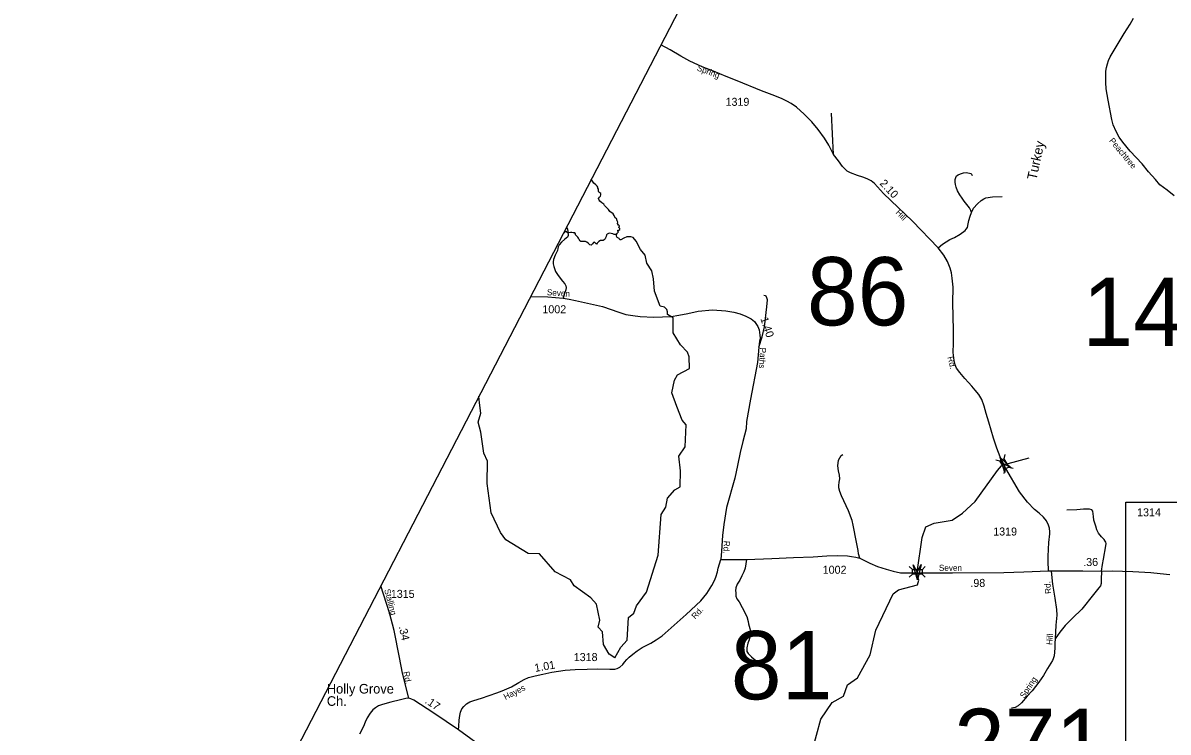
# Model space of a CAD drawing. Extents: x 2220236 to 2384410, y 720751 to 894131.
# Drawn here: x 2239554 to 2257447, y 801219 to 812295 of the extents above; entities that cross this region are included whole.
import ezdxf

# ---------------------------------------------------------------- set-up
doc = ezdxf.new("R2010")
doc.units = 0
doc.layers.add('Default', color=7, linetype='Continuous')

msp = doc.modelspace()

# ---------------------------------------------------------------- linework, layer by layer
at = {"layer": 'Default'}
for p, q in [((2252222, 810239), (2252189, 810884)), ((2254898, 805556), (2254881, 805489)), ((2254754, 805470), (2254820, 805453)), ((2254958, 805359), (2255025, 805342)), ((2254899, 805323), (2254882, 805257)), ((2253403, 803804), (2253452, 803756)), ((2253603, 803755), (2253652, 803804)), ((2253403, 803636), (2253452, 803685)), ((2253603, 803686), (2253652, 803637))]:
    msp.add_line(p, q, dxfattribs=at)
for points in [[(2293118, 894131), (2291904, 891776), (2258822, 829665), (2255410, 823324), (2242089, 797599), (2231460, 775981), (2225011, 762953), (2220576, 753519)], [(2257542, 809596), (2257431, 809682), (2257319, 809767), (2257249, 809850), (2257140, 809971), (2257041, 810093), (2256857, 810291), (2256739, 810433), (2256684, 810509), (2256636, 810598), (2256591, 810704), (2256566, 810786), (2256510, 811086), (2256479, 811267), (2256473, 811364), (2256473, 811433), (2256475, 811507), (2256477, 811542), (2256483, 811596), (2256498, 811655), (2256518, 811706), (2256540, 811767), (2256760, 812130), (2256853, 812274), (2256906, 812367)], [(2254914, 805335), (2254879, 805396), (2254822, 805518), (2254772, 805655), (2254718, 805808), (2254645, 806058), (2254604, 806195), (2254575, 806309), (2254535, 806412), (2254488, 806491), (2254432, 806561), (2254382, 806623), (2254331, 806679), (2254272, 806743), (2254195, 806834), (2254143, 806903), (2254119, 806954), (2254106, 807021), (2254090, 807147), (2254094, 807293), (2254092, 807496), (2254087, 807709), (2254086, 807925), (2254091, 808167), (2254074, 808308), (2254064, 808390), (2254043, 808467), (2254001, 808570), (2253944, 808668), (2253857, 808784), (2253456, 809196), (2253231, 809413), (2253002, 809630), (2252859, 809787), (2252807, 809831), (2252745, 809860), (2252679, 809885), (2252596, 809914), (2252487, 809953), (2252435, 809980), (2252358, 810052), (2252298, 810139), (2252222, 810239), (2252147, 810384), (2252079, 810495), (2251980, 810632), (2251881, 810750), (2251761, 810872), (2251641, 810978), (2251558, 811038), (2251492, 811071), (2251405, 811114), (2251260, 811172), (2251097, 811234), (2250712, 811391), (2250542, 811456), (2250342, 811541), (2250168, 811607), (2249976, 811700), (2249834, 811776), (2249666, 811874), (2249523, 811954)], [(2248838, 808945), (2248827, 808966), (2248827, 808966), (2248827, 808992), (2248837, 809006), (2248847, 809016), (2248847, 809016), (2248860, 809031), (2248849, 809046), (2248848, 809059), (2248848, 809059), (2248867, 809058), (2248867, 809058), (2248882, 809067), (2248879, 809083), (2248867, 809099), (2248867, 809099), (2248875, 809126), (2248858, 809138), (2248858, 809138), (2248844, 809160), (2248844, 809160), (2248852, 809185), (2248842, 809203), (2248842, 809203), (2248827, 809238), (2248809, 809252), (2248793, 809289), (2248776, 809313), (2248727, 809351), (2248706, 809383), (2248687, 809397), (2248666, 809417), (2248644, 809445), (2248632, 809465), (2248616, 809476), (2248600, 809486), (2248570, 809511), (2248558, 809525), (2248547, 809552), (2248563, 809571), (2248578, 809590), (2248586, 809610), (2248583, 809631), (2248568, 809641), (2248552, 809649), (2248547, 809663), (2248550, 809681), (2248546, 809696), (2248535, 809713), (2248537, 809728), (2248528, 809746), (2248504, 809768), (2248476, 809794), (2248435, 809853)], [(2254374, 809332), (2254364, 809364), (2254342, 809408), (2254263, 809509), (2254232, 809559), (2254192, 809612), (2254159, 809674), (2254137, 809728), (2254127, 809770), (2254120, 809807), (2254122, 809849), (2254132, 809879), (2254143, 809904), (2254165, 809924), (2254203, 809940), (2254251, 809952), (2254297, 809957), (2254363, 809943), (2254379, 809926), (2254385, 809912)], [(2254374, 809332), (2254407, 809400), (2254469, 809471), (2254529, 809520), (2254568, 809547), (2254599, 809564), (2254703, 809578), (2254856, 809583)], [(2253857, 808784), (2253921, 808837), (2254039, 808910), (2254111, 808943), (2254200, 808995), (2254277, 809051), (2254293, 809071), (2254312, 809100), (2254324, 809156), (2254335, 809210), (2254357, 809276), (2254374, 809332)], [(2248050, 809110), (2248064, 809074), (2248069, 809038), (2248073, 808976), (2248062, 808950), (2248024, 808919), (2247972, 808870), (2247933, 808827), (2247917, 808799), (2247913, 808770), (2247905, 808741), (2247871, 808667), (2247845, 808600), (2247841, 808566), (2247841, 808530), (2247851, 808489), (2247876, 808414), (2247917, 808348), (2247987, 808262), (2248023, 808218), (2248036, 808190), (2248041, 808161), (2248036, 808126), (2248016, 808071), (2248005, 808032), (2247998, 807997)], [(2248827, 808992), (2248795, 808988), (2248772, 809000), (2248748, 809006), (2248719, 809009), (2248703, 809005), (2248681, 808995), (2248672, 808983), (2248668, 808958), (2248655, 808939), (2248650, 808924), (2248637, 808908), (2248637, 808908), (2248619, 808894), (2248597, 808894), (2248580, 808894), (2248580, 808894), (2248553, 808881), (2248528, 808856), (2248518, 808839), (2248518, 808839), (2248518, 808839), (2248499, 808856), (2248499, 808856), (2248484, 808872), (2248469, 808867), (2248469, 808867), (2248455, 808847), (2248455, 808847), (2248435, 808826), (2248435, 808826), (2248413, 808830), (2248391, 808848), (2248365, 808870), (2248345, 808881), (2248324, 808881), (2248295, 808880), (2248272, 808882), (2248262, 808892), (2248247, 808911), (2248234, 808932), (2248224, 808949), (2248205, 808968), (2248190, 808985), (2248186, 809001), (2248177, 809017), (2248153, 809017), (2248129, 809023), (2248108, 809022), (2248085, 809017), (2248060, 809016), (2248060, 809016), (2248046, 809036), (2248025, 809033), (2247994, 809002)], [(2248804, 802379), (2248895, 802544), (2248994, 802654), (2249015, 803011), (2249098, 803078), (2249139, 803189), (2249296, 803405), (2249482, 803982), (2249527, 804617), (2249601, 804734), (2249625, 804874), (2249741, 805000), (2249824, 805051), (2249830, 805300), (2249803, 805527), (2249902, 805676), (2249916, 806020), (2249857, 806093), (2249772, 806302), (2249695, 806516), (2249735, 806716), (2249784, 806800), (2249967, 806895), (2249965, 807078), (2249940, 807151), (2249831, 807268), (2249713, 807457), (2249712, 807690), (2249627, 807741), (2249625, 807783), (2249618, 807821), (2249579, 807854), (2249509, 807872), (2249424, 808106), (2249406, 808297), (2249380, 808422), (2249304, 808545), (2249278, 808670), (2249202, 808754), (2249134, 808886), (2249089, 808942), (2249052, 808955), (2248991, 808955), (2248941, 808935), (2248899, 808906), (2248882, 808909), (2248873, 808926), (2248838, 808945)], [(2247486, 808021), (2247756, 808015), (2247998, 807997), (2248092, 807982), (2248186, 807961), (2248609, 807864), (2248868, 807777), (2248975, 807742), (2249083, 807725), (2249197, 807709), (2249411, 807698), (2249681, 807709), (2249803, 807729), (2249946, 807757), (2250105, 807794), (2250329, 807813), (2250539, 807799), (2250661, 807776), (2250763, 807752), (2250852, 807715), (2250932, 807673), (2250983, 807631), (2251039, 807556), (2251058, 807500), (2251063, 807458), (2251067, 807420), (2251072, 807369), (2251063, 807322), (2251052, 807233), (2251043, 807109), (2251032, 806993), (2250925, 806420), (2250862, 806072), (2250857, 805957), (2250801, 805756), (2250763, 805583), (2250717, 805382), (2250679, 805185), (2250549, 804725), (2250508, 804462), (2250485, 804290), (2250471, 804047), (2250461, 803914)], [(2251052, 807233), (2251106, 807393), (2251139, 807549), (2251178, 807861), (2251187, 807969), (2251179, 807999), (2251169, 808025), (2251155, 808031), (2251129, 808035)], [(2248804, 802379), (2248712, 802437), (2248628, 802586), (2248609, 802783), (2248542, 802860), (2248566, 802968), (2248514, 803218), (2248430, 803315), (2248170, 803504), (2248111, 803597), (2247869, 803720), (2247625, 804001), (2247450, 804007), (2247098, 804221), (2247014, 804338), (2246870, 804643), (2246808, 805103), (2246813, 805451), (2246754, 805577), (2246710, 805902), (2246667, 806057), (2246707, 806201), (2246689, 806359), (2246680, 806465)], [(2252632, 803935), (2252612, 804005), (2252606, 804055), (2252579, 804183), (2252528, 804450), (2252510, 804526), (2252452, 804677), (2252346, 804908), (2252320, 804976), (2252303, 805032), (2252301, 805072), (2252306, 805122), (2252316, 805176), (2252311, 805234), (2252299, 805301), (2252288, 805375), (2252297, 805465), (2252339, 805538), (2252365, 805554)], [(2254781, 805304), (2254844, 805377), (2254889, 805405), (2254946, 805412), (2255276, 805502)], [(2251743, 799520), (2251692, 799626), (2251690, 799902), (2251817, 800670), (2252019, 801420), (2252200, 801679), (2252374, 801780), (2252439, 801956), (2252597, 802068), (2252794, 802428), (2252882, 802810), (2253152, 803378), (2253235, 803439), (2253532, 803521), (2253551, 803592), (2253526, 803671), (2253528, 803719), (2253604, 804258), (2253660, 804424), (2253793, 804483), (2254076, 804527), (2254234, 804638), (2254432, 804821), (2254781, 805304)], [(2255579, 803736), (2255574, 803891), (2255574, 803962), (2255580, 804078), (2255582, 804179), (2255601, 804315), (2255600, 804349), (2255594, 804402), (2255580, 804450), (2255547, 804516), (2255499, 804574), (2255433, 804636), (2255359, 804696), (2255249, 804810), (2255125, 804970), (2254914, 805335)], [(2256409, 803733), (2256423, 803834), (2256440, 803918), (2256474, 804129), (2256478, 804163), (2256476, 804187), (2256466, 804203), (2256448, 804225), (2256407, 804267), (2256359, 804326), (2256336, 804378), (2256318, 804434), (2256289, 804527), (2256281, 804587), (2256273, 804667), (2256256, 804688), (2256219, 804701), (2256124, 804703), (2256022, 804690), (2255867, 804684)], [(2256785, 804809), (2269208, 804809), (2269208, 792905), (2256785, 792905), (2256785, 804809)], [(2250461, 803914), (2250861, 803913), (2251258, 803929), (2251592, 803947), (2251904, 803958), (2252114, 803970), (2252283, 803978), (2252438, 803974), (2252502, 803962), (2252566, 803952), (2252632, 803935), (2252789, 803857), (2252909, 803807), (2253043, 803764), (2253152, 803731), (2253266, 803704), (2253555, 803704)], [(2246358, 801252), (2246363, 801310), (2246373, 801406), (2246383, 801477), (2246390, 801530), (2246410, 801584), (2246442, 801620), (2246483, 801659), (2246536, 801693), (2246600, 801712), (2246719, 801751), (2246837, 801788), (2246959, 801832), (2247043, 801865), (2247186, 801927), (2247305, 801993), (2247384, 802042), (2247454, 802069), (2247557, 802096), (2247677, 802126), (2247819, 802157), (2248026, 802184), (2248185, 802196), (2248370, 802204), (2248538, 802207), (2248723, 802200), (2248802, 802200), (2248841, 802210), (2248882, 802232), (2248926, 802274), (2248954, 802311), (2248992, 802352), (2249029, 802387), (2249084, 802435), (2249151, 802486), (2249231, 802538), (2249367, 802608), (2249450, 802658), (2249541, 802724), (2249918, 803058), (2250149, 803269), (2250238, 803381), (2250319, 803506), (2250360, 803584), (2250383, 803636), (2250407, 803724), (2250420, 803780), (2250461, 803914)], [(2250861, 803913), (2250841, 803781), (2250818, 803724), (2250789, 803657), (2250758, 803590), (2250715, 803527), (2250692, 803471), (2250686, 803426), (2250691, 803397), (2250696, 803342), (2250711, 803301), (2250746, 803254), (2250793, 803167), (2250866, 803026), (2250886, 802944), (2250889, 802911), (2250914, 802836), (2250922, 802790), (2250923, 802750), (2250901, 802662), (2250882, 802606), (2250864, 802535), (2250866, 802479), (2250884, 802444), (2250940, 802394), (2250981, 802359), (2251012, 802337)], [(2253555, 803704), (2253761, 803704), (2254077, 803704), (2254880, 803709), (2255191, 803723), (2255579, 803736)], [(2255579, 803736), (2256114, 803738), (2256409, 803733), (2256574, 803737), (2256733, 803733), (2256894, 803729), (2257175, 803714), (2257323, 803696), (2257474, 803679)], [(2255619, 803734), (2255643, 803531), (2255677, 803312), (2255706, 803132), (2255710, 803047), (2255695, 802888), (2255683, 802675)], [(2256409, 803733), (2256399, 803603), (2256399, 803539), (2256392, 803503), (2256366, 803471), (2256281, 803370), (2256097, 803141), (2255956, 803000), (2255839, 802882), (2255757, 802778), (2255683, 802675)], [(2245583, 801748), (2245486, 802137), (2245436, 802386), (2245354, 802807), (2245281, 803082), (2245147, 803505)], [(2255683, 802675), (2255679, 802610), (2255679, 802534), (2255671, 802469), (2255667, 802411), (2255650, 802362), (2255641, 802337), (2255564, 802211), (2255500, 802105), (2255428, 801997), (2255324, 801861), (2255246, 801782), (2255155, 801677), (2255103, 801629), (2255060, 801602), (2255000, 801592)], [(2245583, 801748), (2245536, 801746), (2245455, 801724), (2245303, 801685), (2245175, 801652), (2245109, 801629), (2245065, 801600), (2245022, 801567), (2244978, 801517), (2244933, 801443), (2244902, 801374), (2244875, 801304), (2244816, 801186)], [(2246358, 801252), (2245974, 801517), (2245660, 801715), (2245614, 801740), (2245583, 801748)], [(2250290, 798181), (2250166, 798208), (2250022, 798249), (2249939, 798278), (2249630, 798449), (2249504, 798551), (2249335, 798709), (2249009, 798983), (2248592, 799290), (2248486, 799373), (2248365, 799492), (2248022, 799876), (2247855, 800079), (2247744, 800211), (2247467, 800528), (2247415, 800573), (2247347, 800611), (2247263, 800660), (2247005, 800783), (2246804, 800930), (2246358, 801252)]]:
    msp.add_lwpolyline(points, dxfattribs=at)
for points in [[(2254881, 805489), (2254958, 805359), (2254898, 805323), (2254820, 805453)], [(2254894, 805275), (2254826, 805509), (2255002, 805340), (2254889, 805405)], [(2253452, 803756), (2253603, 803756), (2253603, 803685), (2253452, 803685)], [(2253590, 803834), (2253530, 803598), (2253464, 803832), (2253528, 803719)]]:
    msp.add_lwpolyline(points, close=True, dxfattribs=at)

# ---------------------------------------------------------------- texts
for s, height, rotation, p in [('Spring', 95, 339.2508, (2250077, 811555)), ('Turkey', 150, 77.654, (2255388, 809833)), ('Peachtree', 95, 309.894, (2256520, 810451)), ('2.10', 125, 313.1651, (2252932, 809781)), ('Hill', 95, 314.1471, (2253183, 809326)), ('Seven', 95, 355.9335, (2247739, 808043)), ('1.40', 125, 288.4249, (2251074, 807678)), ('Paths', 95, 266.6042, (2251073, 807226)), ('Rd.', 95, 282.8034, (2254000, 807075)), ('Rd.', 95, 267.4267, (2250506, 804208)), ('.36', 125, 0.8784, (2256122, 803811)), ('Seven', 95, 0.0519, (2253867, 803737)), ('.98', 125, 0.0972, (2254358, 803486)), ('Stalling', 95, 285.1532, (2245199, 803439)), ('Rd.', 95, 94.1836, (2255621, 803381)), ('Rd.', 95, 47.1587, (2250060, 802975)), ('.34', 125, 283.0071, (2245425, 802865)), ('Hill', 95, 85.2547, (2255636, 802577)), ('1.01', 125, 9.7803, (2247558, 802158)), ('Rd.', 95, 280.875, (2245497, 802157)), ('Spring', 95, 56.4527, (2255202, 801738)), ('Hayes', 95, 27.0566, (2247094, 801718)), ('.17', 125, 325.9904, (2245827, 801680))]:
    msp.add_text(s, height=height, rotation=rotation, dxfattribs=at).set_placement(p)
for s, height, p in [('1319', 125, (2250533, 811000)), ('86', 1066.3, (2251804, 807571)), ('140', 1066.3, (2256110, 807251)), ('1002', 125, (2247671, 807760)), ('1314', 125, (2256963, 804589)), ('1319', 125, (2254715, 804289)), ('1002', 125, (2252051, 803692)), ('1315', 125, (2245303, 803315)), ('81', 1066.3, (2250615, 801731)), ('1318', 125, (2248161, 802328)), ('Holly Grove', 150, (2244303, 801821)), ('Ch.', 150, (2244303, 801629)), ('271', 1066.3, (2254103, 800517))]:
    msp.add_text(s, height=height, dxfattribs=at).set_placement(p)

doc.saveas('drawing.dxf')
